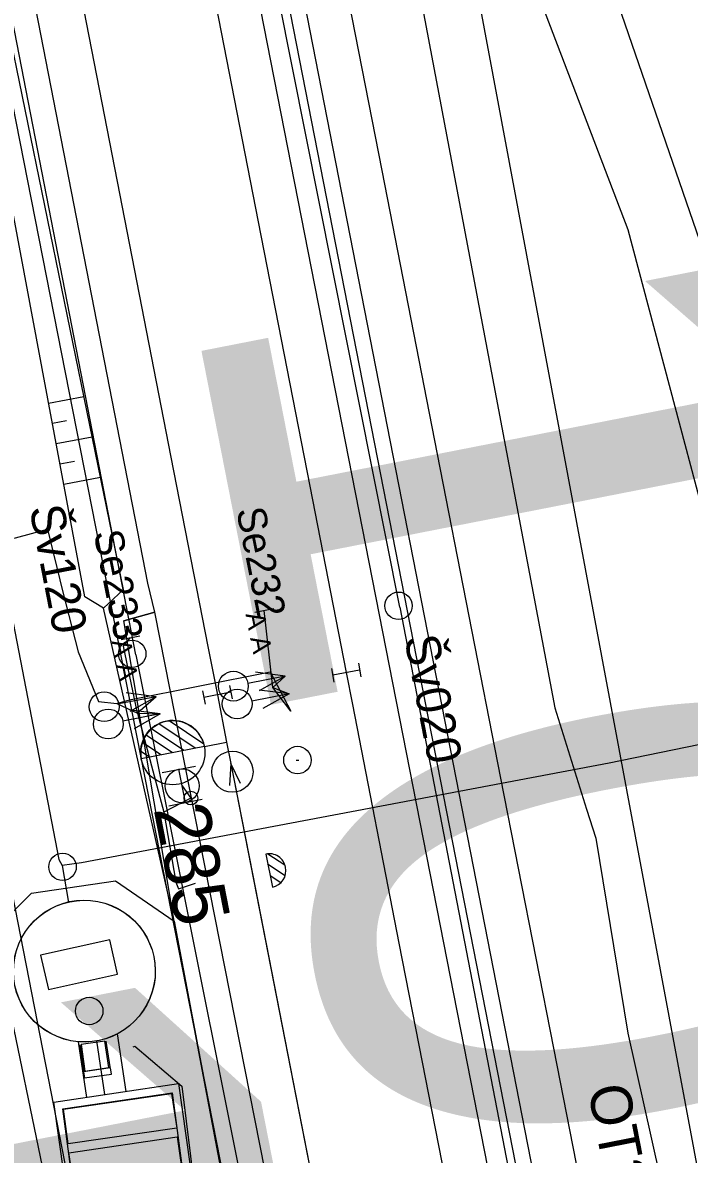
# Model space of a CAD drawing. Extents: x -545846 to -545044, y -1122650 to -1119108.
# Drawn here: x -545709.74 to -545685.48, y -1119293.89 to -1119252.68 of the extents above; entities that cross this region are included whole.
import ezdxf

# ---------------------------------------------------------------- set-up
doc = ezdxf.new("R2010")
doc.units = 0
for name, color, linetype in [('osvětlené plochy-hodnota-obrys', 7, 'Continuous'), ('Vrstva 1 - Koleje', 7, 'Continuous'), ('Vrstva 11', 7, 'Continuous'), ('Vrstva 13', 7, 'Continuous'), ('Vrstva 17_ploty - zabradli', 7, 'Continuous'), ('Vrstva 19 - Staniceni', 7, 'Continuous'), ('Vrstva 2 - Vyhybky', 7, 'Continuous'), ('Vrstva 23 - PHS - pozemni - schody - eskalatory', 7, 'Continuous'), ('Vrstva 25', 7, 'Continuous'), ('Vrstva 26', 7, 'Continuous'), ('Vrstva 27', 7, 'Continuous'), ('Vrstva 28 - zabzar', 7, 'Continuous'), ('Vrstva 3 - Lisy - Pocitaci body', 7, 'Continuous'), ('Vrstva 31', 7, 'Continuous'), ('Vrstva 35', 7, 'Continuous'), ('Vrstva 4 - Teren - stezky - prechody - plochy', 7, 'Continuous'), ('Vrstva 43', 7, 'Continuous'), ('Vrstva 44', 7, 'Continuous'), ('Vrstva 48', 7, 'Continuous'), ('Vrstva 49', 7, 'Continuous'), ('Vrstva 6 - Navesti', 7, 'Continuous'), ('Vrstva 7 - Namezniky-vystroj', 7, 'Continuous')]:
    doc.layers.add(name, color=color, linetype=linetype)

msp = doc.modelspace()

# ---------------------------------------------------------------- linework, layer by layer
at = {"layer": 'osvětlené plochy-hodnota-obrys'}
for points in [[(-545700.341, -1119250.428), (-545705.955, -1119221.665), (-545699.039, -1119220.315), (-545660.607, -1119425.918), (-545653.752, -1119372.856), (-545653.095, -1119348.321), (-545657.119, -1119319.988), (-545685.945, -1119192.198), (-545694.33, -1119168.5)], [(-545730.573, -1119179.645), (-545675.345, -1119462.605), (-545660.82, -1119505.941)], [(-545716.386, -1119223.717), (-545705.994, -1119221.66), (-545669.439, -1119408.759), (-545659.4, -1119462.635), (-545647.69, -1119521.347), (-545640.519, -1119558.729), (-545633.585, -1119589.698), (-545629.517, -1119613.814), (-545623.042, -1119645.057), (-545619.034, -1119667.556), (-545607.519, -1119727.517)], [(-545610.895, -1119760.665), (-545622.836, -1119699.488), (-545637.26, -1119626.872), (-545653.542, -1119543.449), (-545716.386, -1119223.717)]]:
    msp.add_lwpolyline(points, dxfattribs=at)
at = {"layer": 'Vrstva 1 - Koleje'}
for points in [[(-545728.622, -1119142.413), (-545727.68, -1119147.349), (-545726.123, -1119155.516), (-545724.233, -1119165.426), (-545722.398, -1119175.037), (-545720.387, -1119185.566), (-545718.546, -1119195.193), (-545717.286, -1119201.759), (-545715.378, -1119211.671), (-545713.882, -1119219.417), (-545712.258, -1119227.812), (-545710.337, -1119237.731), (-545708.269, -1119248.365), (-545706.299, -1119258.46), (-545704.346, -1119268.493), (-545703, -1119275.396), (-545702.656, -1119277.155), (-545702.32, -1119278.874)], [(-545709.729, -1119216.005), (-545707.216, -1119228.928), (-545705.339, -1119238.544), (-545703.194, -1119249.533), (-545701.169, -1119259.932), (-545699.297, -1119269.549), (-545697.971, -1119276.345), (-545697.744, -1119277.51), (-545696.05, -1119286.199), (-545694.131, -1119296.035), (-545692.248, -1119305.709), (-545690.337, -1119315.525), (-545688.473, -1119325.085), (-545686.978, -1119332.737), (-545682.769, -1119354.327), (-545679.71, -1119370.018), (-545678.941, -1119373.959), (-545678.788, -1119374.744)], [(-545703.92, -1119220.722), (-545702.554, -1119227.966), (-545700.678, -1119237.615), (-545696.679, -1119258.063), (-545694.657, -1119268.387), (-545692.353, -1119280.184), (-545690.421, -1119290.021), (-545688.542, -1119299.62), (-545686.677, -1119309.149), (-545684.899, -1119318.277), (-545683.134, -1119327.367), (-545681.637, -1119335.101), (-545671.298, -1119388.278)], [(-545702.32, -1119278.874), (-545702.167, -1119279.659), (-545698.336, -1119299.285), (-545692.327, -1119320.523), (-545688.744, -1119333.21), (-545682.769, -1119354.327), (-545678.941, -1119373.959), (-545678.788, -1119374.744)], [(-545702.32, -1119278.874), (-545702.167, -1119279.659), (-545701.383, -1119283.673), (-545698.336, -1119299.285), (-545694.116, -1119320.907), (-545692.368, -1119329.917), (-545690.438, -1119339.83), (-545688.573, -1119349.383), (-545687.302, -1119355.899), (-545685.328, -1119366.028), (-545683.274, -1119376.56), (-545681.242, -1119386.97)]]:
    msp.add_lwpolyline(points, dxfattribs=at)
at = {"layer": 'Vrstva 11'}
for points in [[(-545660.442, -1119392.092), (-545661.65, -1119360.917), (-545664.424, -1119348.304), (-545668.265, -1119337.271), (-545672.842, -1119325.88), (-545676.672, -1119313.329), (-545680.107, -1119296.016), (-545683.357, -1119276.628), (-545687.705, -1119260.217), (-545691.925, -1119249.152), (-545696.51, -1119233.839), (-545699.129, -1119217.635), (-545699.471, -1119201.94)], [(-545696.533, -1119202.507), (-545696.456, -1119218.879), (-545693.686, -1119234.563), (-545688.691, -1119250.208), (-545683.376, -1119265.642), (-545680.716, -1119275.8), (-545677.596, -1119294.23), (-545675.42, -1119306.545), (-545671.472, -1119320.767), (-545664.905, -1119338.296), (-545660.65, -1119351.238), (-545658.49, -1119363.866), (-545658.1, -1119379.253), (-545657.366, -1119395.247), (-545656.18, -1119402.951), (-545654.767, -1119406.288)]]:
    msp.add_lwpolyline(points, dxfattribs=at)
at = {"layer": 'Vrstva 13'}
for p, q in [((-545708.022, -1119284.686), (-545708.023, -1119284.682)), ((-545704.971, -1119286.692), (-545704.971, -1119286.692)), ((-545706.977, -1119289.743), (-545706.978, -1119289.739)), ((-545704.301, -1119291.644), (-545704.324, -1119291.664)), ((-545708.279, -1119292.226), (-545708.259, -1119292.238))]:
    msp.add_line(p, q, dxfattribs=at)
for points in [[(-545709.09, -1119286.636), (-545708.808, -1119287.883), (-545706.288, -1119287.321), (-545706.568, -1119286.072)], [(-545703.51, -1119295.266), (-545708.056, -1119295.928), (-545708.608, -1119291.988), (-545704.07, -1119291.308)], [(-545708.279, -1119292.226), (-545704.301, -1119291.644), (-545703.854, -1119295.031), (-545707.829, -1119295.603)], [(-545708.09, -1119293.501), (-545708.259, -1119292.238), (-545704.324, -1119291.664), (-545704.139, -1119292.936)], [(-545708.058, -1119293.833), (-545704.12, -1119293.252), (-545703.863, -1119295.02), (-545707.788, -1119295.597)]]:
    msp.add_lwpolyline(points, close=True, dxfattribs=at)
for centre in [(-545707.5, -1119287.211), (-545707.499, -1119287.215)]:
    msp.add_ellipse(centre, major_axis=(-0.491, -2.535), ratio=0.999999, dxfattribs=at)
at = {"layer": 'Vrstva 17_ploty - zabradli'}
for p, q in [((-545707.66, -1119289.899), (-545707.518, -1119290.843)), ((-545706.715, -1119289.761), (-545706.574, -1119290.701))]:
    msp.add_line(p, q, dxfattribs=at)
at = {"layer": 'Vrstva 19 - Staniceni'}
msp.add_circle((-545702.109, -1119279.953), 0.75, dxfattribs=at)
at = {"layer": 'Vrstva 2 - Vyhybky'}
for p, q in [((-545703.461, -1119279.1), (-545704.787, -1119278.207)), ((-545703.151, -1119278.947), (-545704.411, -1119278.099)), ((-545704.294, -1119279.262), (-545705.253, -1119278.617)), ((-545703.877, -1119279.181), (-545705.056, -1119278.388)), ((-545703.127, -1119279.034), (-545705.426, -1119279.483)), ((-545704.71, -1119279.343), (-545705.384, -1119278.89)), ((-545703.128, -1119279.034), (-545703.127, -1119279.034)), ((-545703.127, -1119279.034), (-545702.32, -1119278.874)), ((-545705.127, -1119279.425), (-545705.444, -1119279.212))]:
    msp.add_line(p, q, dxfattribs=at)
for points in [[(-545702.32, -1119278.874), (-545702.167, -1119279.659), (-545698.336, -1119299.285), (-545694.116, -1119320.907)], [(-545701.816, -1119280.378), (-545702.167, -1119279.659), (-545702.222, -1119280.457)]]:
    msp.add_lwpolyline(points, dxfattribs=at)
msp.add_circle((-545704.283, -1119279.259), 1.17, dxfattribs=at)
msp.add_arc((-545704.277, -1119279.259), 1.171, 11.0884, 191.0492, dxfattribs=at)
at = {"layer": 'Vrstva 23 - PHS - pozemni - schody - eskalatory'}
for p, q in [((-545706.754, -1119289.758), (-545707.62, -1119289.887)), ((-545707.62, -1119289.887), (-545707.478, -1119290.855)), ((-545706.614, -1119290.72), (-545706.754, -1119289.758)), ((-545706.55, -1119290.736), (-545707.532, -1119290.881)), ((-545707.478, -1119290.855), (-545706.614, -1119290.72)), ((-545706.55, -1119290.736), (-545706.614, -1119290.72)), ((-545706.517, -1119290.971), (-545706.55, -1119290.736)), ((-545707.532, -1119290.881), (-545707.478, -1119290.855)), ((-545707.532, -1119290.881), (-545707.488, -1119291.104)), ((-545707.488, -1119291.104), (-545706.517, -1119290.971))]:
    msp.add_line(p, q, dxfattribs=at)
at = {"layer": 'Vrstva 26'}
msp.add_lwpolyline([(-545723.4, -1119198.98), (-545720.917, -1119199.104), (-545717.951, -1119198.296), (-545714.968, -1119197.483), (-545713.419, -1119197.11), (-545709.47, -1119196.16), (-545706.908, -1119198.458), (-545704.395, -1119207.525), (-545703.903, -1119209.931), (-545701.434, -1119221.82), (-545699.39, -1119231.84), (-545698.841, -1119235.301), (-545696.486, -1119245.259), (-545690.376, -1119277.628), (-545689.223, -1119281.311), (-545688.887, -1119282.369), (-545687.72, -1119289.475), (-545685.667, -1119298.667), (-545685.076, -1119301.217)], dxfattribs=at)
at = {"layer": 'Vrstva 27'}
msp.add_line((-545703.615, -1119280.935), (-545703.625, -1119280.885), dxfattribs=at)
msp.add_circle((-545703.62, -1119280.91), 0.25, dxfattribs=at)
at = {"layer": 'Vrstva 28 - zabzar'}
for points in [[(-545719.61, -1119273.17), (-545717.99, -1119272.83), (-545716.4, -1119272.55), (-545713.19, -1119271.95), (-545710.01, -1119271.44), (-545708.84, -1119271.12), (-545708.28, -1119273.42), (-545707.73, -1119275.59), (-545706.99, -1119277.4), (-545706.32, -1119277.47), (-545705.85, -1119277.34), (-545700.738, -1119276.319), (-545699.98, -1119277.75), (-545700.64, -1119276.88), (-545700.95, -1119274.08)], [(-545705.56, -1119277.82), (-545706.08, -1119275.38), (-545705.82, -1119275.07)], [(-545700.19, -1119276.47), (-545700.64, -1119276.88), (-545700.05, -1119277.12)], [(-545706.32, -1119277.47), (-545705.56, -1119277.82), (-545704.61, -1119281.42), (-545704.17, -1119283.97), (-545704.07, -1119284.22), (-545703.46, -1119284.01)], [(-545704.89, -1119277.22), (-545705.56, -1119277.82), (-545704.74, -1119277.85)], [(-545703.94, -1119280.47), (-545703.62, -1119280.91), (-545704.61, -1119281.42)]]:
    msp.add_lwpolyline(points, dxfattribs=at)
at = {"layer": 'Vrstva 3 - Lisy - Pocitaci body'}
for p, q in [((-545698.51, -1119276.195), (-545698.414, -1119276.686)), ((-545697.48, -1119276.249), (-545698.462, -1119276.441)), ((-545697.528, -1119276.004), (-545697.432, -1119276.495)), ((-545700.19, -1119276.47), (-545701.544, -1119276.735)), ((-545700.19, -1119276.47), (-545701.272, -1119276.33)), ((-545700.19, -1119276.47), (-545701.14, -1119277.007)), ((-545704.89, -1119277.22), (-545705.972, -1119277.079)), ((-545703.195, -1119277.006), (-545703.099, -1119277.496)), ((-545702.165, -1119277.059), (-545703.147, -1119277.251)), ((-545702.213, -1119276.814), (-545702.117, -1119277.304)), ((-545700.05, -1119277.12), (-545701.405, -1119277.383)), ((-545700.05, -1119277.12), (-545701.132, -1119276.979)), ((-545700.05, -1119277.12), (-545701, -1119277.656)), ((-545704.89, -1119277.22), (-545706.245, -1119277.483)), ((-545704.89, -1119277.22), (-545705.84, -1119277.756)), ((-545704.74, -1119277.85), (-545706.095, -1119278.113)), ((-545704.74, -1119277.85), (-545705.822, -1119277.709)), ((-545704.74, -1119277.85), (-545705.69, -1119278.386)), ((-545704.663, -1119279.984), (-545703.454, -1119279.747)), ((-545703.822, -1119281.075), (-545704.058, -1119279.865)), ((-545704.426, -1119281.193), (-545703.217, -1119280.956)), ((-545700.9, -1119282.95), (-545700.656, -1119284.157)), ((-545700.828, -1119283.305), (-545700.19, -1119283.728)), ((-545700.817, -1119282.939), (-545700.205, -1119283.347)), ((-545700.742, -1119283.733), (-545700.346, -1119283.991)), ((-545700.656, -1119284.157), (-545700.656, -1119284.157))]:
    msp.add_line(p, q, dxfattribs=at)
for centre, radius in [((-545702.077, -1119276.837), 0.542), ((-545706.777, -1119277.585), 0.542), ((-545701.937, -1119277.485), 0.542), ((-545706.627, -1119278.215), 0.542), ((-545703.941, -1119280.468), 0.616)]:
    msp.add_circle(centre, radius, dxfattribs=at)
for start, end in [(11.4223, 101.4223), (281.4223, 11.4223)]:
    msp.add_arc((-545700.778, -1119283.553), 0.616, start, end, dxfattribs=at)
at = {"layer": 'Vrstva 31'}
msp.add_lwpolyline([(-545705.72, -1119289.965), (-545705.666, -1119289.946), (-545703.957, -1119291.398), (-545703.473, -1119295.232), (-545704.09, -1119296.872), (-545702.861, -1119304.32), (-545698.681, -1119324.981), (-545696.502, -1119336.531), (-545693.744, -1119351.629), (-545691.156, -1119365.479), (-545687.442, -1119383.663), (-545686.29, -1119382.94)], dxfattribs=at)
at = {"layer": 'Vrstva 35'}
msp.add_line((-545705.85, -1119277.34), (-545700.738, -1119276.319), dxfattribs=at)
at = {"layer": 'Vrstva 4 - Teren - stezky - prechody - plochy'}
for points in [[(-545704.93, -1119274.138), (-545705.194, -1119273.088), (-545710.008, -1119248.352), (-545719.004, -1119201.386), (-545730.357, -1119142.753)], [(-545704.229, -1119285.397), (-545702.296, -1119295.62), (-545708.495, -1119296.855), (-545710.805, -1119285.764), (-545709.428, -1119284.376), (-545706.362, -1119283.922), (-545704.229, -1119285.397), (-545706.803, -1119274.001), (-545706.075, -1119273.312), (-545711.091, -1119248.834), (-545711.901, -1119243.963), (-545720.224, -1119201.665), (-545721.285, -1119195.757), (-545731.313, -1119142.94)], [(-545706.355, -1119218.803), (-545707.51, -1119218.932), (-545702.452, -1119245.262), (-545692.085, -1119298.133), (-545681.28, -1119353.378), (-545672.8, -1119397.126), (-545671.145, -1119404.595), (-545668.049, -1119418.039), (-545667.069, -1119417.83)], [(-545706.355, -1119218.803), (-545705.856, -1119218.828), (-545700.854, -1119244.947), (-545690.54, -1119297.817), (-545679.814, -1119352.936), (-545671.301, -1119396.597), (-545667.069, -1119417.83)], [(-545704.229, -1119285.397), (-545706.059, -1119274.463), (-545704.93, -1119274.138)], [(-545663.732, -1119493.482), (-545662.217, -1119493.136), (-545662.27, -1119492.38), (-545664.76, -1119479.724), (-545673.059, -1119437.391), (-545683.638, -1119382.878), (-545688.896, -1119355.974), (-545694.44, -1119327.554), (-545697.827, -1119310.185), (-545704.93, -1119274.138), (-545706.059, -1119274.463)], [(-545663.732, -1119493.482), (-545663.86, -1119492.962), (-545666.439, -1119479.174), (-545674.481, -1119437.861), (-545674.838, -1119435.68), (-545679.752, -1119410.669), (-545685.159, -1119383.219), (-545690.428, -1119356.383), (-545695.755, -1119327.999), (-545699.195, -1119310.645), (-545701.333, -1119300.523), (-545702.296, -1119295.62), (-545704.229, -1119285.397), (-545706.059, -1119274.463)]]:
    msp.add_lwpolyline(points, dxfattribs=at)
at = {"layer": 'Vrstva 43'}
for centre in [(-545696.067, -1119273.909), (-545705.757, -1119275.659), (-545708.291, -1119283.416), (-545707.322, -1119288.666)]:
    msp.add_circle(centre, 0.5, dxfattribs=at)
at = {"layer": 'Vrstva 44'}
for p, q in [((-545706.305, -1119289.499), (-545705.99, -1119291.596)), ((-545707.728, -1119289.783), (-545707.423, -1119291.811)), ((-545707.053, -1119289.754), (-545706.76, -1119291.711))]:
    msp.add_line(p, q, dxfattribs=at)
for points in [[(-545735.254, -1119143.711), (-545734.822, -1119146.139), (-545734.752, -1119146.549), (-545734.659, -1119146.89), (-545724.724, -1119197.313), (-545724.661, -1119197.687), (-545724.663, -1119198.006), (-545716.416, -1119241.322), (-545716.376, -1119241.688), (-545716.362, -1119242.059), (-545708.433, -1119283.144), (-545708.309, -1119283.371), (-545708.074, -1119284.715)], [(-545696.014, -1119273.956), (-545703.847, -1119234.609), (-545711.114, -1119195.247)], [(-545705.625, -1119275.692), (-545713.208, -1119236.715), (-545720.909, -1119196.537), (-545721.01, -1119196.412)], [(-545696.014, -1119273.956), (-545685.646, -1119327.665), (-545676.105, -1119375.826), (-545685.431, -1119377.392), (-545685.693, -1119377.451)], [(-545668.054, -1119284.731), (-545667.894, -1119284.244), (-545667.831, -1119276.071), (-545668.057, -1119275.471), (-545680.004, -1119277.922), (-545688.397, -1119279.644), (-545707.607, -1119283.267), (-545708.309, -1119283.371)], [(-545705.625, -1119275.692), (-545694.817, -1119329.698), (-545685.765, -1119377.133), (-545685.693, -1119377.451)]]:
    msp.add_lwpolyline(points, dxfattribs=at)
at = {"layer": 'Vrstva 48'}
for p, q in [((-545708.801, -1119266.527), (-545707.515, -1119266.286)), ((-545708.662, -1119267.264), (-545708.143, -1119267.167)), ((-545708.524, -1119268.001), (-545707.214, -1119267.756)), ((-545708.386, -1119268.738), (-545707.857, -1119268.639)), ((-545708.248, -1119269.476), (-545706.912, -1119269.225))]:
    msp.add_line(p, q, dxfattribs=at)
at = {"layer": 'Vrstva 49'}
for points in [[(-545706.803, -1119274.001), (-545707.477, -1119273.587), (-545712.157, -1119248.625), (-545712.918, -1119244.626), (-545721.552, -1119201.108), (-545732.415, -1119143.155)], [(-545706.803, -1119274.001), (-545706.075, -1119273.312), (-545711.091, -1119248.834), (-545711.901, -1119243.963), (-545720.224, -1119201.665), (-545721.285, -1119195.757), (-545721.943, -1119195.521), (-545731.851, -1119143.045)]]:
    msp.add_lwpolyline(points, dxfattribs=at)
at = {"layer": 'Vrstva 6 - Navesti'}
for p, q in [((-545701.293, -1119274.147), (-545700.607, -1119274.013)), ((-545706.163, -1119275.137), (-545705.477, -1119275.003))]:
    msp.add_line(p, q, dxfattribs=at)
at = {"layer": 'Vrstva 7 - Namezniky-vystroj'}
msp.add_line((-545699.794, -1119279.528), (-545699.694, -1119279.528), dxfattribs=at)
msp.add_circle((-545699.744, -1119279.528), 0.5, dxfattribs=at)

# ---------------------------------------------------------------- texts
at = {"layer": 'osvětlené plochy-hodnota-obrys'}
for p in [(-545703.684, -1119262.351), (-545724.941, -1119288.618)]:
    msp.add_text('10', height=22.7812, rotation=281.0956, dxfattribs=at).set_placement(p)
at = {"layer": 'Vrstva 2 - Vyhybky'}
msp.add_text('285', height=2, rotation=281.0414, dxfattribs=at).set_placement((-545704.983, -1119281.304))
at = {"layer": 'Vrstva 25'}
msp.add_text('OT256', height=1.5, rotation=281.0756, dxfattribs=at).set_placement((-545689.189, -1119291.476))
at = {"layer": 'Vrstva 43'}
for s, p in [('Šv120', (-545709.506, -1119270.352)), ('Šv020', (-545695.862, -1119275.085))]:
    msp.add_text(s, height=1.25, rotation=280.9998, dxfattribs=at).set_placement(p)
at = {"layer": 'Vrstva 6 - Navesti'}
for s, height, rotation, p in [('Se232', 1.05, 281.2953, (-545701.975, -1119270.421)), ('Se233', 1.05, 281.2953, (-545707.167, -1119271.25)), ('A A ', 0.7, 281.0629, (-545701.637, -1119274.214)), ('A A ', 0.7, 281.0629, (-545706.507, -1119275.204))]:
    msp.add_text(s, height=height, rotation=rotation, dxfattribs=at).set_placement(p)

doc.saveas('drawing.dxf')
